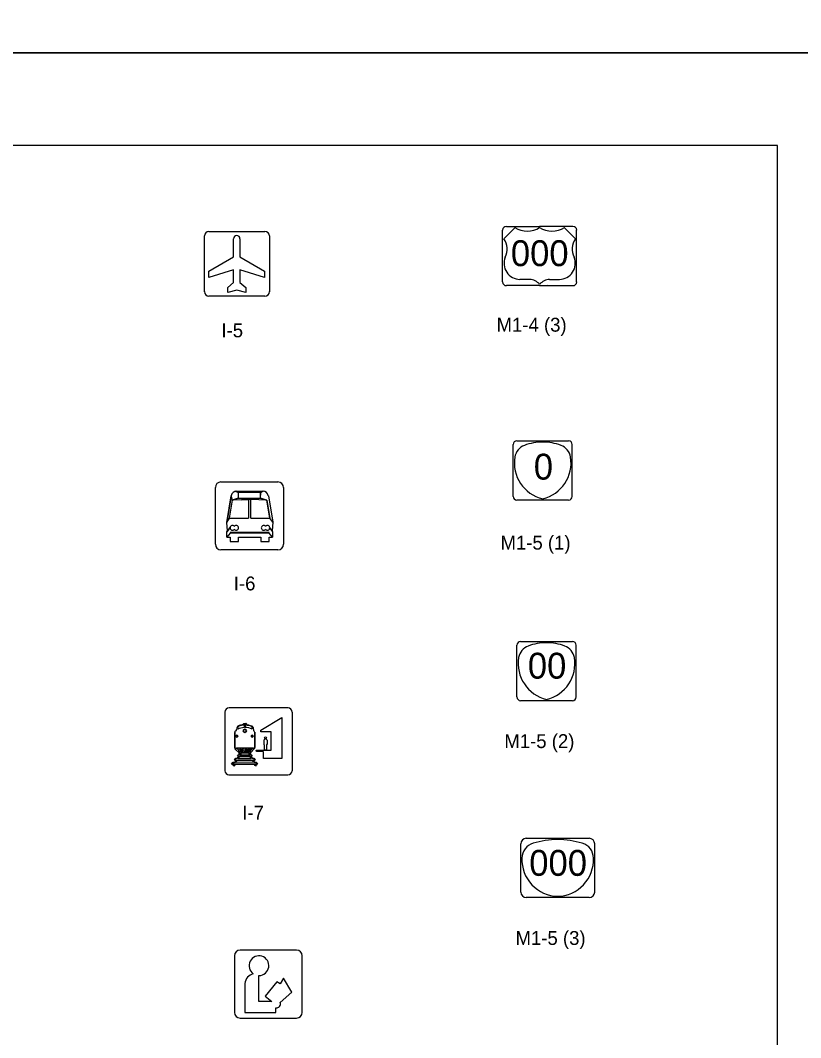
# Model space of a CAD drawing. Extents: x 42133 to 45533, y 41351 to 47951.
# Drawn here: x 43399 to 43821, y 46319 to 46869 of the extents above; entities that cross this region are included whole.
import ezdxf

# ---------------------------------------------------------------- set-up
doc = ezdxf.new("R2010")
doc.units = 0
for name, color, linetype in [('#plot_shape', 7, 'Continuous'), ('P_ODOT_PLAN_Border', 7, 'Continuous'), ('P_TRAF_SIGN_SignDetails', 7, 'Continuous')]:
    doc.layers.add(name, color=color, linetype=linetype)

msp = doc.modelspace()

# ---------------------------------------------------------------- linework, layer by layer
at = {"layer": '#plot_shape'}
for points in [[(42133.34, 46851.35), (43833.34, 46851.35), (43833.34, 47951.35), (42133.34, 47951.35)], [(42133.34, 45751.35), (43833.34, 45751.35), (43833.34, 46851.35), (42133.34, 46851.35)]]:
    msp.add_lwpolyline(points, close=True, dxfattribs=at)
at = {"layer": 'P_ODOT_PLAN_Border'}
msp.add_lwpolyline([(42208.34, 45801.35), (43808.34, 45801.35), (43808.34, 46801.35), (42208.34, 46801.35)], close=True, dxfattribs=at)
at = {"layer": 'P_TRAF_SIGN_SignDetails'}
for p, q in [((43659.73, 46727.55), (43659.73, 46755.55)), ((43660.4, 46750.89), (43666.4, 46756.89)), ((43661.73, 46757.56), (43679.73, 46757.56)), ((43697.73, 46757.56), (43679.73, 46757.56)), ((43699.07, 46750.89), (43693.06, 46756.89)), ((43699.73, 46727.55), (43699.73, 46755.55)), ((43674.34, 46728.86), (43669.06, 46728.88)), ((43685.12, 46728.86), (43690.4, 46728.88)), ((43679.73, 46725.55), (43661.73, 46725.55)), ((43679.73, 46725.55), (43697.73, 46725.55)), ((43665.38, 46611.66), (43665.38, 46639.66)), ((43667.37, 46641.66), (43695.38, 46641.66)), ((43697.37, 46611.66), (43697.37, 46639.66)), ((43504.39, 46585.81), (43504.39, 46616.4)), ((43507.44, 46619.45), (43538.21, 46619.45)), ((43541.27, 46616.4), (43541.27, 46585.81)), ((43512.92, 46611.93), (43510.53, 46597.56)), ((43512.92, 46611.93), (43510.53, 46597.56)), ((43510.53, 46597.56), (43512.92, 46611.93)), ((43513.63, 46609.63), (43512.92, 46611.93)), ((43513.63, 46609.63), (43512.92, 46611.93)), ((43516.64, 46610.76), (43513.46, 46609.63)), ((43516.67, 46610.74), (43513.63, 46609.63)), ((43513.63, 46609.63), (43516.67, 46610.74)), ((43515.11, 46614.42), (43516.64, 46613.77)), ((43516.64, 46613.77), (43515.11, 46614.42)), ((43515.93, 46614.48), (43515.93, 46614.48)), ((43515.93, 46614.48), (43530.03, 46614.48)), ((43515.93, 46614.48), (43530.03, 46614.48)), ((43515.93, 46614.48), (43530.03, 46614.48)), ((43528.9, 46613.66), (43516.64, 46613.77)), ((43528.83, 46613.72), (43516.67, 46613.72)), ((43516.67, 46613.72), (43516.67, 46610.74)), ((43516.67, 46613.72), (43516.67, 46610.74)), ((43516.67, 46610.74), (43528.89, 46610.74)), ((43516.67, 46610.74), (43528.89, 46610.74)), ((43528.65, 46610.71), (43528.89, 46610.74)), ((43528.77, 46613.72), (43528.9, 46613.72)), ((43528.87, 46610.7), (43528.9, 46613.66)), ((43528.89, 46610.74), (43528.87, 46610.74)), ((43532.05, 46609.63), (43528.87, 46610.7)), ((43528.87, 46610.7), (43532.05, 46609.63)), ((43528.89, 46613.36), (43528.89, 46613.72)), ((43528.89, 46610.74), (43528.89, 46613.38)), ((43528.9, 46613.67), (43530.29, 46614.47)), ((43530.28, 46614.46), (43528.9, 46613.66)), ((43528.9, 46613.66), (43530.28, 46614.46)), ((43530.03, 46614.48), (43530.03, 46614.48)), ((43530.03, 46614.48), (43530.03, 46614.48)), ((43533.05, 46611.93), (43533.04, 46611.93)), ((43533.04, 46611.93), (43535.44, 46597.66)), ((43533.04, 46611.93), (43535.44, 46597.66)), ((43512, 46599.86), (43513.63, 46609.63)), ((43523.5, 46609.99), (43513.63, 46609.63)), ((43518.52, 46609.84), (43513.63, 46609.63)), ((43518.38, 46609.84), (43522.18, 46609.99)), ((43522.25, 46609.99), (43522.3, 46610)), ((43522.25, 46609.99), (43522.25, 46599.86)), ((43523.5, 46609.99), (43522.25, 46609.99)), ((43523.5, 46609.99), (43522.25, 46609.99)), ((43523.5, 46599.86), (43523.5, 46609.99)), ((43532.19, 46609.62), (43523.5, 46609.99)), ((43532.19, 46609.62), (43523.5, 46609.99)), ((43532.19, 46609.62), (43533.82, 46599.86)), ((43532.19, 46609.6), (43532.19, 46609.62)), ((43533.82, 46599.83), (43532.19, 46609.6)), ((43533.82, 46599.83), (43532.19, 46609.6)), ((43695.38, 46609.66), (43667.37, 46609.66)), ((43510.53, 46597.56), (43512, 46599.86)), ((43512, 46599.86), (43522.25, 46599.86)), ((43523.5, 46599.86), (43533.82, 46599.86)), ((43535.44, 46597.66), (43533.82, 46599.83)), ((43535.44, 46597.66), (43533.82, 46599.83)), ((43510.89, 46592.96), (43510.53, 46597.56)), ((43512.37, 46594.73), (43510.65, 46592.46)), ((43512.37, 46594.73), (43510.89, 46592.96)), ((43510.89, 46592.96), (43512.37, 46594.73)), ((43535.44, 46597.66), (43535.05, 46592.96)), ((43510.65, 46592.46), (43510.89, 46592.96)), ((43510.65, 46589.55), (43510.65, 46592.46)), ((43512.36, 46591.67), (43510.65, 46589.55)), ((43510.65, 46589.55), (43512.4, 46589.55)), ((43533.57, 46592.2), (43512.36, 46592.2)), ((43512.36, 46592.2), (43512.36, 46591.67)), ((43533.57, 46591.67), (43512.36, 46591.67)), ((43512.4, 46589.55), (43512.4, 46587.32)), ((43516.86, 46587.32), (43516.86, 46589.55)), ((43516.86, 46589.55), (43529.06, 46589.55)), ((43529.06, 46589.55), (43529.06, 46587.32)), ((43533.57, 46591.67), (43533.57, 46592.2)), ((43533.57, 46587.32), (43533.57, 46589.51)), ((43533.57, 46589.51), (43535.27, 46589.51)), ((43535.05, 46592.96), (43535.27, 46592.51)), ((43535.27, 46592.51), (43535.27, 46589.51)), ((43512.4, 46587.32), (43516.86, 46587.32)), ((43529.06, 46587.32), (43533.57, 46587.32)), ((43538.21, 46582.75), (43507.44, 46582.75)), ((43667.44, 46503.21), (43667.44, 46531.21)), ((43669.44, 46533.21), (43697.45, 46533.21)), ((43699.44, 46503.21), (43699.44, 46531.21)), ((43697.45, 46501.21), (43669.44, 46501.21)), ((43509.52, 46495.2), (43509.52, 46463.41)), ((43509.52, 46495.2), (43509.52, 46463.41)), ((43543.71, 46497.32), (43511.79, 46497.32)), ((43543.71, 46497.32), (43511.79, 46497.32)), ((43545.91, 46495.06), (43545.91, 46463.14)), ((43545.91, 46495.06), (43545.91, 46463.14)), ((43528.91, 46485.36), (43540.29, 46492.06)), ((43528.91, 46485.36), (43540.29, 46492.06)), ((43540.29, 46492.06), (43540.25, 46469.88)), ((43540.29, 46492.06), (43540.25, 46469.88)), ((43514.85, 46475.82), (43514.86, 46484.06)), ((43519.89, 46488.31), (43520.06, 46488.31)), ((43519.89, 46488.31), (43520.06, 46488.31)), ((43520.8, 46488.32), (43520.92, 46488.32)), ((43520.8, 46488.32), (43520.92, 46488.32)), ((43525.72, 46484.11), (43525.81, 46475.89)), ((43528.95, 46484.34), (43528.91, 46485.36)), ((43528.95, 46484.34), (43528.91, 46485.36)), ((43534.59, 46484.35), (43528.95, 46484.34)), ((43534.59, 46484.35), (43528.95, 46484.34)), ((43534.5, 46474.53), (43534.59, 46484.35)), ((43534.5, 46474.53), (43534.59, 46484.35)), ((43530.75, 46477.34), (43530.75, 46480.04)), ((43530.75, 46477.34), (43530.75, 46480.04)), ((43530.75, 46480.03), (43530.77, 46480.03)), ((43530.75, 46480.03), (43530.77, 46480.03)), ((43532.38, 46479.84), (43532.34, 46477.5)), ((43532.38, 46479.84), (43532.34, 46477.5)), ((43517.25, 46473), (43515.32, 46474.83)), ((43515.76, 46475.17), (43515.77, 46475.66)), ((43516.61, 46475.15), (43515.76, 46475.17)), ((43515.77, 46475.66), (43524.99, 46475.75)), ((43517.83, 46473.28), (43516.61, 46475.15)), ((43517.33, 46471.93), (43517.25, 46473)), ((43518.33, 46475.15), (43517.4, 46475.16)), ((43517.4, 46475.16), (43518.3, 46473.33)), ((43518.3, 46473.33), (43517.83, 46473.28)), ((43522.59, 46473), (43518.16, 46472.95)), ((43518.96, 46473.24), (43518.33, 46475.15)), ((43520.04, 46475.18), (43518.82, 46475.09)), ((43518.82, 46475.09), (43519.31, 46473.26)), ((43519.31, 46473.26), (43518.96, 46473.24)), ((43520.12, 46473.25), (43520.04, 46475.18)), ((43520.52, 46473.27), (43520.12, 46473.25)), ((43520.61, 46475.16), (43520.52, 46473.27)), ((43521.65, 46475.14), (43520.61, 46475.16)), ((43521.18, 46473.33), (43521.65, 46475.14)), ((43521.67, 46473.31), (43521.18, 46473.33)), ((43522.3, 46475.19), (43521.67, 46473.31)), ((43523.38, 46475.16), (43522.3, 46475.19)), ((43522.33, 46473.33), (43523.38, 46475.16)), ((43522.84, 46473.3), (43522.33, 46473.33)), ((43522.59, 46471.8), (43522.59, 46473)), ((43523.95, 46475.23), (43522.84, 46473.3)), ((43523.32, 46473.02), (43523.29, 46471.98)), ((43525.51, 46475.33), (43523.32, 46473.02)), ((43525.01, 46475.24), (43523.95, 46475.23)), ((43524.99, 46475.75), (43525.01, 46475.24)), ((43526.56, 46473.69), (43526.55, 46474.54)), ((43526.55, 46474.54), (43534.5, 46474.52)), ((43526.56, 46473.69), (43526.55, 46474.54)), ((43526.55, 46474.54), (43534.5, 46474.52)), ((43530.5, 46473.64), (43526.56, 46473.69)), ((43530.5, 46473.64), (43526.56, 46473.69)), ((43530.43, 46469.89), (43530.5, 46473.64)), ((43530.43, 46469.89), (43530.5, 46473.64)), ((43531.04, 46477.42), (43530.75, 46477.34)), ((43531.04, 46477.42), (43530.75, 46477.34)), ((43530.99, 46474.57), (43531.04, 46477.42)), ((43530.99, 46474.57), (43531.04, 46477.42)), ((43531.96, 46474.55), (43530.99, 46474.57)), ((43531.96, 46474.55), (43530.99, 46474.57)), ((43532.1, 46477.45), (43531.96, 46474.55)), ((43532.1, 46477.45), (43531.96, 46474.55)), ((43532.34, 46477.5), (43532.1, 46477.45)), ((43532.34, 46477.5), (43532.1, 46477.45)), ((43513.13, 46466.87), (43513.78, 46467.76)), ((43513.78, 46467.76), (43514.99, 46467.8)), ((43514.73, 46469.02), (43515.29, 46469.88)), ((43515.63, 46468.99), (43514.73, 46469.02)), ((43514.99, 46467.8), (43515.63, 46468.99)), ((43515.29, 46469.88), (43516.19, 46469.88)), ((43515.54, 46467.79), (43516.23, 46469.07)), ((43524.99, 46467.91), (43515.54, 46467.79)), ((43516.19, 46469.88), (43516.88, 46471.21)), ((43516.23, 46469.07), (43524.31, 46469.11)), ((43516.35, 46471.18), (43516.85, 46471.89)), ((43516.88, 46471.21), (43516.35, 46471.18)), ((43517.43, 46471.19), (43516.74, 46469.93)), ((43516.74, 46469.93), (43523.84, 46469.96)), ((43516.85, 46471.89), (43517.33, 46471.93)), ((43523.12, 46471.24), (43517.43, 46471.19)), ((43518.16, 46472.95), (43518.18, 46471.8)), ((43518.18, 46471.8), (43522.59, 46471.8)), ((43523.84, 46469.96), (43523.12, 46471.24)), ((43523.29, 46471.98), (43523.77, 46472)), ((43523.77, 46472), (43524.36, 46471.25)), ((43524.36, 46471.25), (43523.78, 46471.23)), ((43523.78, 46471.23), (43524.52, 46469.91)), ((43524.31, 46469.11), (43524.99, 46467.91)), ((43524.52, 46469.91), (43525.35, 46469.88)), ((43525.87, 46469.15), (43524.93, 46469.11)), ((43524.93, 46469.11), (43525.59, 46467.87)), ((43525.35, 46469.88), (43525.87, 46469.15)), ((43525.59, 46467.87), (43526.69, 46467.89)), ((43526.69, 46467.89), (43527.37, 46467.01)), ((43540.25, 46469.88), (43530.43, 46469.89)), ((43540.25, 46469.88), (43530.43, 46469.89)), ((43514.52, 46466.87), (43513.13, 46466.87)), ((43514, 46466.1), (43514.52, 46466.87)), ((43514.65, 46466.08), (43514, 46466.1)), ((43515.06, 46466.87), (43514.65, 46466.08)), ((43525.42, 46466.96), (43515.06, 46466.87)), ((43525.89, 46466.24), (43525.42, 46466.96)), ((43526.58, 46466.22), (43525.89, 46466.24)), ((43527.37, 46467.01), (43526.13, 46466.99)), ((43526.13, 46466.99), (43526.58, 46466.22)), ((43511.66, 46461.12), (43543.66, 46461.12)), ((43511.66, 46461.12), (43543.66, 46461.12)), ((43669.48, 46397.81), (43669.48, 46423.82)), ((43672.48, 46426.82), (43706.5, 46426.82)), ((43709.49, 46397.81), (43709.49, 46423.82)), ((43706.5, 46394.81), (43672.48, 46394.81)), ((43514.68, 46363.35), (43514.68, 46332.73)), ((43514.68, 46363.35), (43514.68, 46332.73)), ((43548.35, 46366.4), (43517.73, 46366.4)), ((43548.35, 46366.4), (43517.73, 46366.4)), ((43551.4, 46332.73), (43551.4, 46363.35)), ((43551.4, 46332.73), (43551.4, 46363.35)), ((43517.73, 46329.68), (43548.35, 46329.68)), ((43517.73, 46329.68), (43548.35, 46329.68))]:
    msp.add_line(p, q, dxfattribs=at)
for points in [[(43500.88, 46754.85), (43531.18, 46754.85)], [(43498.44, 46722.25), (43498.44, 46752.42)], [(43514.21, 46727.15), (43514.21, 46734.03), (43500.93, 46729.97), (43500.93, 46733.44), (43514.21, 46741.15), (43514.21, 46750.83)], [(43514.21, 46727.15), (43514.21, 46734.03), (43500.93, 46729.97), (43500.93, 46733.44), (43514.21, 46741.15), (43514.21, 46750.83)], [(43514.21, 46727.15), (43514.21, 46734.03), (43500.93, 46729.97), (43500.93, 46733.44), (43514.21, 46741.15), (43514.21, 46750.83)], [(43517.69, 46750.83), (43517.69, 46741.15), (43530.98, 46733.44), (43530.98, 46729.97), (43517.69, 46734.03), (43517.69, 46727.15), (43520.79, 46724.56), (43520.79, 46721.82), (43515.95, 46723.17), (43511.11, 46721.82), (43511.11, 46724.56), (43514.21, 46727.15)], [(43517.69, 46750.83), (43517.69, 46741.15), (43530.98, 46733.44), (43530.98, 46729.97), (43517.69, 46734.03), (43517.69, 46727.15), (43520.79, 46724.56), (43520.79, 46721.82), (43515.95, 46723.17), (43511.11, 46721.82), (43511.11, 46724.56), (43514.21, 46727.15)], [(43517.69, 46750.83), (43517.69, 46741.15), (43530.98, 46733.44), (43530.98, 46729.97), (43517.69, 46734.03), (43517.69, 46727.15), (43520.79, 46724.56), (43520.79, 46721.82), (43515.95, 46723.17), (43511.11, 46721.82), (43511.11, 46724.56), (43514.21, 46727.15)], [(43533.63, 46752.42), (43533.63, 46722.25)], [(43531.19, 46719.86), (43500.89, 46719.86)], [(43533.82, 46594.62), (43535.27, 46592.51), (43535.05, 46592.96), (43533.82, 46594.62)], [(43512.36, 46591.67), (43510.65, 46589.55), (43512.4, 46589.55), (43512.4, 46587.32), (43516.86, 46587.32), (43516.86, 46589.55), (43529.06, 46589.55), (43529.06, 46587.32), (43533.57, 46587.32), (43533.57, 46589.51), (43535.27, 46589.51), (43533.57, 46591.67), (43512.36, 46591.67)], [(43514.86, 46484.06), (43514.85, 46475.82)], [(43516.57, 46486.81), (43516.57, 46486.81)], [(43520.18, 46487.74), (43520.18, 46487.74)], [(43525.43, 46484.66), (43525.43, 46484.66)], [(43525.81, 46475.89), (43525.72, 46484.1), (43525.72, 46484.1)], [(43515.32, 46474.83), (43517.25, 46473), (43517.33, 46471.93), (43516.85, 46471.89), (43516.35, 46471.18), (43516.88, 46471.21), (43516.19, 46469.88), (43515.29, 46469.88), (43514.73, 46469.02), (43515.63, 46468.99), (43514.99, 46467.8), (43513.78, 46467.76), (43513.13, 46466.87), (43514.52, 46466.87), (43514, 46466.1), (43514.65, 46466.08), (43515.06, 46466.87), (43525.42, 46466.96), (43525.89, 46466.24), (43526.58, 46466.22), (43526.13, 46466.99), (43527.37, 46467.01), (43526.69, 46467.89), (43525.59, 46467.87), (43524.93, 46469.11), (43525.87, 46469.15), (43525.35, 46469.88), (43524.52, 46469.91), (43523.78, 46471.23), (43524.36, 46471.25), (43523.77, 46472), (43523.29, 46471.98), (43523.32, 46473.02), (43525.51, 46475.33)], [(43515.76, 46475.17), (43515.77, 46475.66), (43524.99, 46475.75), (43525.01, 46475.24), (43523.95, 46475.23), (43522.84, 46473.3), (43522.33, 46473.33), (43523.38, 46475.16), (43522.3, 46475.19), (43521.67, 46473.31), (43521.18, 46473.33), (43521.65, 46475.14), (43520.61, 46475.16), (43520.52, 46473.27), (43520.12, 46473.25), (43520.04, 46475.18), (43518.82, 46475.09), (43519.31, 46473.26), (43518.96, 46473.24), (43518.33, 46475.15), (43517.4, 46475.16), (43518.3, 46473.33), (43517.83, 46473.28), (43516.61, 46475.15), (43515.76, 46475.17)], [(43522.59, 46473), (43522.59, 46471.8), (43518.18, 46471.8), (43518.16, 46472.95), (43522.59, 46473)], [(43515.54, 46467.79), (43516.23, 46469.07), (43524.31, 46469.11), (43524.99, 46467.91), (43515.54, 46467.79)], [(43523.12, 46471.24), (43523.84, 46469.96), (43516.74, 46469.93), (43517.43, 46471.19), (43523.12, 46471.24)], [(43539.52, 46338.09), (43545.71, 46343.72), (43541.2, 46351.15), (43539.52, 46348.14), (43537.58, 46349.31), (43531.34, 46341.46), (43535.01, 46338.56), (43527.96, 46338.56), (43527.96, 46352.65)], [(43520.36, 46348.43), (43520.36, 46332.73), (43537.17, 46332.73), (43537.17, 46335.18)]]:
    msp.add_lwpolyline(points, dxfattribs=at)
for centre, radius in [((43520.34, 46484.9), 0.854), ((43519.98, 46488.63), 0.337), ((43519.98, 46488.63), 0.337), ((43520.86, 46488.65), 0.337), ((43520.86, 46488.65), 0.337), ((43516, 46482.09), 0.556), ((43524.35, 46482.05), 0.487), ((43531.52, 46481.2), 0.531), ((43531.52, 46481.2), 0.531)]:
    msp.add_circle(centre, radius, dxfattribs=at)
for centre, radius, start, end in [((43500.9, 46752.39), 2.46, 90, 180), ((43531.17, 46752.39), 2.46, 0, 90), ((43661.73, 46755.56), 2, 90, 180), ((43673.06, 46767.86), 12.84, 238.7012, 301.2988), ((43686.4, 46767.86), 12.84, 238.7012, 301.2988), ((43697.74, 46755.56), 2, 360, 90), ((43515.95, 46750.83), 1.74, 0, 180), ((43515.95, 46750.83), 1.74, 0, 180), ((43515.95, 46750.83), 1.74, 0, 180), ((43652.01, 46745.27), 10.09, 334.1735, 33.805), ((43707.46, 46745.27), 10.09, 146.195, 205.8265), ((43669.21, 46737.63), 8.74, 158.1933, 269.0313), ((43690.25, 46737.63), 8.74, 270.9687, 21.8067), ((43661.73, 46727.55), 2, 180, 270), ((43674.2, 46721.76), 7.1, 38.8126, 88.8445), ((43685.27, 46721.76), 7.1, 91.1555, 141.1874), ((43678.2, 46721.76), 7.1, 38.806, 38.8123), ((43697.74, 46727.55), 2, 270, 0), ((43500.9, 46722.32), 2.46, 180, 270), ((43531.17, 46722.32), 2.46, 270, 0), ((43667.37, 46639.66), 2, 90, 180), ((43674.37, 46631.52), 8.19, 110.791, 169.8626), ((43681.41, 46612.79), 28.2, 90.0707, 110.6602), ((43681.34, 46612.79), 28.2, 69.3398, 89.9293), ((43688.38, 46631.52), 8.19, 10.1374, 69.209), ((43695.37, 46639.66), 2, 0, 90), ((43685.98, 46629.74), 19.94, 170.669, 256.6318), ((43676.76, 46629.74), 19.94, 283.3682, 9.331), ((43507.44, 46616.4), 3.05, 90, 180), ((43538.22, 46616.4), 3.05, 0, 90), ((43515.93, 46611.43), 3.05, 90, 170.4908), ((43515.93, 46611.43), 3.05, 90, 170.4908), ((43530.03, 46611.43), 3.05, 9.4976, 89.6773), ((43530.03, 46611.43), 3.05, 9.4976, 89.6773), ((43667.37, 46611.66), 2, 180, 270), ((43695.37, 46611.66), 2, 270, 0), ((43513.64, 46594.64), 1.27, 36.9568, 176.0857), ((43513.64, 46594.64), 1.27, 176.0857, 323.0432), ((43515.67, 46594.64), 1.27, 0, 143.0432), ((43515.67, 46594.64), 1.27, 216.9568, 0), ((43530.52, 46594.62), 1.27, 36.9568, 176.0857), ((43530.52, 46594.62), 1.27, 176.0857, 323.0432), ((43532.55, 46594.62), 1.27, 0, 143.0432), ((43532.55, 46594.62), 1.27, 216.9568, 0), ((43507.44, 46585.81), 3.05, 180, 270), ((43538.22, 46585.81), 3.05, 270, 0), ((43669.44, 46531.21), 2, 90, 180), ((43676.43, 46523.08), 8.19, 110.791, 169.8626), ((43683.48, 46504.35), 28.2, 90.0707, 110.6602), ((43683.4, 46504.35), 28.2, 69.3398, 89.9293), ((43690.45, 46523.08), 8.19, 10.1374, 69.209), ((43697.44, 46531.21), 2, 0, 90), ((43688.05, 46521.29), 19.94, 170.669, 256.6318), ((43678.83, 46521.29), 19.94, 283.3682, 9.331), ((43669.44, 46503.21), 2, 180, 270), ((43697.44, 46503.21), 2, 270, 0), ((43511.79, 46495.05), 2.27, 90, 180), ((43511.79, 46495.05), 2.27, 90, 180), ((43543.63, 46495.05), 2.27, 0, 90), ((43543.63, 46495.05), 2.27, 0, 90), ((43515.74, 46484.04), 0.881, 115.3374, 178.7408), ((43515.74, 46484.04), 0.881, 115.3374, 178.7408), ((43514.94, 46485.69), 0.953, 296.4402, 358.7258), ((43514.94, 46485.69), 0.953, 296.4402, 358.7258), ((43520.13, 46485.3), 4.25, 157.0122, 175.042), ((43520.13, 46485.3), 4.25, 157.0122, 175.042), ((43517.38, 46486.5), 1.26, 98.7762, 158.6302), ((43517.38, 46486.5), 1.26, 98.7762, 158.6302), ((43518.09, 46486.15), 1.66, 156.4557, 192.4706), ((43518.09, 46486.15), 1.66, 156.4557, 192.4706), ((43520.37, 46477.69), 8.99, 91.7639, 115.7208), ((43520.37, 46477.69), 8.99, 91.7639, 115.7208), ((43517.41, 46486.6), 0.865, 106.9807, 166.153), ((43517.41, 46486.6), 0.865, 106.9807, 166.153), ((43519.78, 46480.96), 6.98, 89.2768, 112.0555), ((43519.78, 46480.96), 6.98, 89.2768, 112.0555), ((43520.26, 46476.89), 11.28, 68.9058, 105.7899), ((43520.26, 46476.89), 11.28, 68.9058, 105.7899), ((43520.34, 46484.9), 0.854, 0, 180), ((43520.34, 46484.9), 0.854, 180, 0), ((43519.89, 46487.63), 0.305, 19.9038, 94.3676), ((43519.89, 46487.63), 0.305, 19.9038, 94.3676), ((43519.75, 46486.83), 0.376, 335.709, 347.4211), ((43519.75, 46486.83), 0.376, 335.709, 347.4211), ((43517.92, 46487.37), 2.28, 344.2859, 9.3451), ((43517.92, 46487.37), 2.28, 344.2859, 9.3451), ((43523.07, 46487.21), 2.64, 171.271, 191.7047), ((43523.07, 46487.21), 2.64, 171.271, 191.7047), ((43520.88, 46487.52), 0.422, 104.0013, 167.1112), ((43520.88, 46487.52), 0.422, 104.0013, 167.1112), ((43520.67, 46479.09), 7.59, 61.5315, 91.3566), ((43520.67, 46479.09), 7.59, 61.5315, 91.3566), ((43520.72, 46479.57), 8.36, 66.8316, 89.5975), ((43520.72, 46479.57), 8.36, 66.8316, 89.5975), ((43523.9, 46486.88), 0.388, 9.2524, 73.5949), ((43523.9, 46486.88), 0.388, 9.2524, 73.5949), ((43520.27, 46486.22), 4.07, 357.5917, 10.1807), ((43520.27, 46486.22), 4.07, 357.5917, 10.1807), ((43522.18, 46486.27), 2.17, 346.4333, 354.2745), ((43522.18, 46486.27), 2.17, 346.4333, 354.2745), ((43523.69, 46486.52), 1.09, 9.5139, 54.8454), ((43523.69, 46486.52), 1.09, 9.5139, 54.8454), ((43534.01, 46487.52), 9.29, 185.0757, 192.2807), ((43534.01, 46487.52), 9.29, 185.0757, 192.2807), ((43526.17, 46485.65), 1.23, 184.9165, 233.4517), ((43526.17, 46485.65), 1.23, 184.9165, 233.4517), ((43524.97, 46484.08), 0.749, 1.9939, 51.6131), ((43524.97, 46484.08), 0.749, 1.9939, 51.6131), ((43516, 46482.09), 0.556, 0, 180), ((43516, 46482.09), 0.556, 180, 0), ((43524.35, 46482.05), 0.487, 0, 180), ((43524.35, 46482.05), 0.487, 180, 0), ((43531.53, 46479.66), 0.862, 11.3656, 154.1203), ((43531.53, 46479.66), 0.862, 11.3656, 154.1203), ((43515.94, 46475.73), 1.09, 175.6246, 235.7953), ((43515.94, 46475.73), 1.09, 175.6246, 235.7953), ((43525.24, 46475.83), 0.57, 298.2149, 5.7047), ((43525.24, 46475.83), 0.57, 298.2149, 5.7047), ((43511.79, 46463.39), 2.27, 180, 270), ((43511.79, 46463.39), 2.27, 180, 270), ((43543.63, 46463.39), 2.27, 270, 360), ((43543.63, 46463.39), 2.27, 270, 360), ((43672.49, 46423.82), 3, 90, 180), ((43678.53, 46416.12), 8.38, 106.2352, 179.7889), ((43690.08, 46376.8), 49.36, 90.6736, 106.3428), ((43688.9, 46376.8), 49.36, 73.6572, 89.3264), ((43700.45, 46416.12), 8.38, 0.2111, 73.7648), ((43706.49, 46423.82), 3, 0, 90), ((43690.03, 46415.37), 19.9, 177.8211, 268.4837), ((43688.95, 46415.37), 19.9, 271.5163, 2.1789), ((43672.49, 46397.81), 3, 180, 270), ((43706.49, 46397.81), 3, 270, 0), ((43517.73, 46363.35), 3.05, 90, 180), ((43517.73, 46363.35), 3.05, 90, 180), ((43527.96, 46358), 5.35, 270.0006, 234.8958), ((43548.35, 46363.35), 3.05, 0, 90), ((43548.35, 46363.35), 3.05, 0, 90), ((43526.49, 46347.7), 6.13, 105.1588, 173.2825), ((43537.36, 46337.43), 2.26, 265.2379, 16.9824), ((43517.73, 46332.73), 3.05, 180, 270), ((43517.73, 46332.73), 3.05, 180, 270), ((43548.35, 46332.73), 3.05, 270, 0), ((43548.35, 46332.73), 3.05, 270, 0)]:
    msp.add_arc(centre, radius, start, end, dxfattribs=at)

# ---------------------------------------------------------------- texts
for s, height, p in [('000', 13.994, (43664.15, 46736.08)), ('I-5', 7.5, (43507.67, 46697.62)), ('M1-4 (3)', 7.5, (43656.43, 46700.66)), ('0', 13.99, (43676.55, 46620.7)), ('M1-5 (1)', 7.5, (43658.55, 46582.87)), ('I-6', 7.5, (43514.36, 46560.83)), ('00', 13.994, (43673.33, 46513.13)), ('M1-5 (2)', 7.5, (43660.62, 46475.61)), ('I-7', 7.5, (43518.92, 46436.95)), ('000', 13.994, (43674.1, 46406.55)), ('M1-5 (3)', 7.5, (43666.67, 46369.21))]:
    msp.add_text(s, height=height, dxfattribs=at).set_placement(p)

doc.saveas('drawing.dxf')
